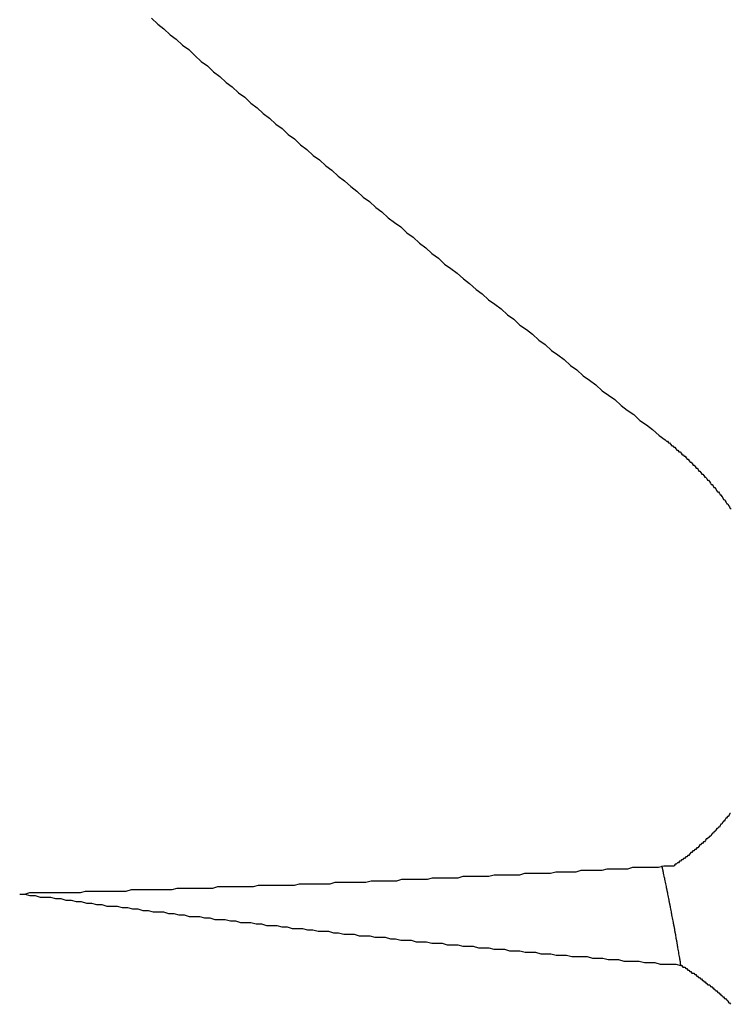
# Model space of a CAD drawing. Extents: x 1107 to 4046, y 937 to 3355.
# Tile 525 of 656: x 2216.527 to 2217.004, y 2668.82 to 2669.481. Entities that reach past the tile are written whole.
import ezdxf

# ---------------------------------------------------------------- set-up
doc = ezdxf.new("R2010")
doc.units = 0
doc.layers.add('KF_VIDA_L___C_REAR', color=7, linetype='CONTINUOUS')

# ---------------------------------------------------------------- blocks, each defined once
blk = doc.blocks.new('KF_VIDA_L___C_REAR')
at = {"layer": 'KF_VIDA_L___C_REAR'}
for points in [[(29.6362, 980.269, 0), (29.6404, 980.265, 0), (29.6445, 980.262, 0), (29.6487, 980.258, 0), (29.6528, 980.255, 0), (29.657, 980.251, 0), (29.6612, 980.248, 0), (29.6653, 980.244, 0), (29.6695, 980.24, 0), (29.6737, 980.237, 0), (29.6778, 980.233, 0), (29.682, 980.23, 0), (29.6862, 980.226, 0), (29.6903, 980.223, 0), (29.6945, 980.219, 0), (29.6987, 980.216, 0), (29.7029, 980.212, 0), (29.707, 980.209, 0), (29.7112, 980.205, 0), (29.7154, 980.202, 0), (29.7196, 980.198, 0), (29.7238, 980.195, 0), (29.728, 980.191, 0), (29.7321, 980.188, 0), (29.7363, 980.184, 0), (29.7405, 980.181, 0), (29.7447, 980.177, 0), (29.7489, 980.174, 0), (29.7531, 980.17, 0), (29.7573, 980.167, 0), (29.7615, 980.163, 0), (29.7657, 980.16, 0), (29.7699, 980.156, 0), (29.7741, 980.153, 0), (29.7783, 980.149, 0), (29.7825, 980.146, 0), (29.7867, 980.142, 0), (29.7909, 980.139, 0), (29.7951, 980.135, 0), (29.7993, 980.132, 0), (29.8035, 980.129, 0), (29.8077, 980.125, 0), (29.8119, 980.122, 0), (29.8161, 980.118, 0), (29.8203, 980.115, 0), (29.8245, 980.111, 0), (29.8288, 980.108, 0), (29.833, 980.104, 0), (29.8372, 980.101, 0), (29.8414, 980.098, 0), (29.8456, 980.094, 0), (29.8498, 980.091, 0), (29.8541, 980.087, 0), (29.8583, 980.084, 0), (29.8625, 980.08, 0), (29.8667, 980.077, 0), (29.871, 980.074, 0), (29.8752, 980.07, 0), (29.8794, 980.067, 0), (29.8836, 980.063, 0), (29.8879, 980.06, 0), (29.8921, 980.057, 0), (29.8963, 980.053, 0), (29.9006, 980.05, 0), (29.9048, 980.046, 0), (29.909, 980.043, 0), (29.9133, 980.04, 0), (29.9175, 980.036, 0), (29.9218, 980.033, 0), (29.926, 980.029, 0), (29.9302, 980.026, 0), (29.9345, 980.023, 0), (29.9387, 980.019, 0), (29.943, 980.016, 0), (29.9472, 980.013, 0), (29.9515, 980.009, 0), (29.9557, 980.006, 0), (29.96, 980.003, 0), (29.9642, 979.999, 0), (29.9685, 979.996, 0), (29.9727, 979.993, 0), (29.977, 979.989, 0), (29.9812, 979.986, 0)], [(29.9812, 979.986, 0), (29.9819, 979.985, 0), (29.9826, 979.985, 0), (29.9833, 979.984, 0), (29.9841, 979.984, 0), (29.9848, 979.983, 0), (29.9855, 979.982, 0), (29.9862, 979.982, 0), (29.9869, 979.981, 0), (29.9876, 979.981, 0), (29.9883, 979.98, 0), (29.989, 979.979, 0), (29.9897, 979.979, 0), (29.9904, 979.978, 0), (29.9911, 979.978, 0), (29.9918, 979.977, 0), (29.9925, 979.976, 0), (29.9931, 979.976, 0), (29.9938, 979.975, 0), (29.9945, 979.975, 0), (29.9952, 979.974, 0), (29.9959, 979.973, 0), (29.9965, 979.973, 0), (29.9972, 979.972, 0), (29.9979, 979.971, 0), (29.9986, 979.971, 0), (29.9992, 979.97, 0), (29.9999, 979.969, 0), (30.0006, 979.969, 0), (30.0012, 979.968, 0), (30.0019, 979.967, 0), (30.0025, 979.967, 0), (30.0032, 979.966, 0), (30.0038, 979.965, 0), (30.0045, 979.965, 0), (30.0051, 979.964, 0), (30.0058, 979.963, 0), (30.0064, 979.963, 0), (30.0071, 979.962, 0), (30.0077, 979.961, 0), (30.0083, 979.961, 0), (30.009, 979.96, 0), (30.0096, 979.959, 0), (30.0102, 979.959, 0), (30.0108, 979.958, 0), (30.0115, 979.957, 0), (30.0121, 979.956, 0), (30.0127, 979.956, 0), (30.0133, 979.955, 0), (30.0139, 979.954, 0), (30.0145, 979.954, 0), (30.0151, 979.953, 0), (30.0157, 979.952, 0), (30.0163, 979.951, 0), (30.0169, 979.951, 0), (30.0175, 979.95, 0), (30.0181, 979.949, 0), (30.0186, 979.949, 0), (30.0192, 979.948, 0), (30.0198, 979.947, 0), (30.0204, 979.946, 0), (30.0209, 979.946, 0), (30.0215, 979.945, 0), (30.0221, 979.944, 0), (30.0226, 979.943, 0), (30.0232, 979.943, 0), (30.0237, 979.942, 0), (30.0243, 979.941, 0), (30.0248, 979.94, 0), (30.0254, 979.94, 0)], [(30.0251, 979.735, 0), (30.0245, 979.735, 0), (30.024, 979.734, 0), (30.0235, 979.733, 0), (30.023, 979.733, 0), (30.0224, 979.732, 0), (30.0219, 979.732, 0), (30.0213, 979.731, 0), (30.0208, 979.73, 0), (30.0203, 979.73, 0), (30.0197, 979.729, 0), (30.0192, 979.728, 0), (30.0186, 979.728, 0), (30.0181, 979.727, 0), (30.0175, 979.726, 0), (30.0169, 979.726, 0), (30.0164, 979.725, 0), (30.0158, 979.725, 0), (30.0152, 979.724, 0), (30.0147, 979.723, 0), (30.0141, 979.723, 0), (30.0135, 979.722, 0), (30.0129, 979.722, 0), (30.0123, 979.721, 0), (30.0117, 979.72, 0), (30.0111, 979.72, 0), (30.0105, 979.719, 0), (30.0099, 979.719, 0), (30.0093, 979.718, 0), (30.0087, 979.718, 0), (30.0081, 979.717, 0), (30.0075, 979.716, 0), (30.0068, 979.716, 0), (30.0062, 979.715, 0), (30.0056, 979.715, 0), (30.0049, 979.714, 0), (30.0043, 979.714, 0), (30.0037, 979.713, 0), (30.003, 979.712, 0), (30.0024, 979.712, 0), (30.0017, 979.711, 0), (30.001, 979.711, 0), (30.0004, 979.71, 0), (29.9997, 979.71, 0), (29.999, 979.709, 0), (29.9984, 979.709, 0), (29.9977, 979.708, 0), (29.997, 979.707, 0), (29.9963, 979.707, 0), (29.9956, 979.706, 0), (29.9949, 979.706, 0), (29.9942, 979.705, 0), (29.9935, 979.705, 0), (29.9928, 979.704, 0), (29.9921, 979.704, 0), (29.9914, 979.703, 0), (29.9907, 979.703, 0), (29.99, 979.702, 0), (29.9893, 979.702, 0), (29.9885, 979.701, 0), (29.9878, 979.701, 0), (29.9871, 979.7, 0)], [(29.5476, 979.681, 0), (29.551, 979.681, 0), (29.5544, 979.682, 0), (29.5578, 979.682, 0), (29.5612, 979.682, 0), (29.5646, 979.682, 0), (29.568, 979.682, 0), (29.5715, 979.682, 0), (29.5749, 979.682, 0), (29.5783, 979.682, 0), (29.5817, 979.682, 0), (29.5851, 979.682, 0), (29.5885, 979.682, 0), (29.5919, 979.683, 0), (29.5953, 979.683, 0), (29.5987, 979.683, 0), (29.6021, 979.683, 0), (29.6055, 979.683, 0), (29.6089, 979.683, 0), (29.6124, 979.683, 0), (29.6158, 979.683, 0), (29.6192, 979.683, 0), (29.6226, 979.684, 0), (29.626, 979.684, 0), (29.6294, 979.684, 0), (29.6328, 979.684, 0), (29.6362, 979.684, 0), (29.6397, 979.684, 0), (29.6431, 979.684, 0), (29.6465, 979.684, 0), (29.6499, 979.684, 0), (29.6533, 979.685, 0), (29.6567, 979.685, 0), (29.6602, 979.685, 0), (29.6636, 979.685, 0), (29.667, 979.685, 0), (29.6704, 979.685, 0), (29.6738, 979.685, 0), (29.6773, 979.685, 0), (29.6807, 979.686, 0), (29.6841, 979.686, 0), (29.6875, 979.686, 0), (29.691, 979.686, 0), (29.6944, 979.686, 0), (29.6978, 979.686, 0), (29.7012, 979.686, 0), (29.7047, 979.686, 0), (29.7081, 979.687, 0), (29.7115, 979.687, 0), (29.7149, 979.687, 0), (29.7184, 979.687, 0), (29.7218, 979.687, 0), (29.7252, 979.687, 0), (29.7286, 979.687, 0), (29.7321, 979.687, 0), (29.7355, 979.688, 0), (29.7389, 979.688, 0), (29.7424, 979.688, 0), (29.7458, 979.688, 0), (29.7492, 979.688, 0), (29.7527, 979.688, 0), (29.7561, 979.688, 0), (29.7595, 979.689, 0), (29.763, 979.689, 0), (29.7664, 979.689, 0), (29.7698, 979.689, 0), (29.7733, 979.689, 0), (29.7767, 979.689, 0), (29.7801, 979.689, 0), (29.7836, 979.69, 0), (29.787, 979.69, 0), (29.7904, 979.69, 0), (29.7939, 979.69, 0), (29.7973, 979.69, 0), (29.8008, 979.69, 0), (29.8042, 979.691, 0), (29.8076, 979.691, 0), (29.8111, 979.691, 0), (29.8145, 979.691, 0), (29.818, 979.691, 0), (29.8214, 979.691, 0), (29.8248, 979.692, 0), (29.8283, 979.692, 0), (29.8317, 979.692, 0), (29.8352, 979.692, 0), (29.8386, 979.692, 0), (29.8421, 979.692, 0), (29.8455, 979.693, 0), (29.849, 979.693, 0), (29.8524, 979.693, 0), (29.8558, 979.693, 0), (29.8593, 979.693, 0), (29.8627, 979.693, 0), (29.8662, 979.694, 0), (29.8696, 979.694, 0), (29.8731, 979.694, 0), (29.8765, 979.694, 0), (29.88, 979.694, 0), (29.8834, 979.694, 0), (29.8869, 979.695, 0), (29.8903, 979.695, 0), (29.8938, 979.695, 0), (29.8972, 979.695, 0), (29.9007, 979.695, 0), (29.9041, 979.695, 0), (29.9076, 979.696, 0), (29.911, 979.696, 0), (29.9145, 979.696, 0), (29.9179, 979.696, 0), (29.9214, 979.696, 0), (29.9248, 979.697, 0), (29.9283, 979.697, 0), (29.9318, 979.697, 0), (29.9352, 979.697, 0), (29.9387, 979.697, 0), (29.9421, 979.698, 0), (29.9456, 979.698, 0), (29.949, 979.698, 0), (29.9525, 979.698, 0), (29.956, 979.698, 0), (29.9594, 979.699, 0), (29.9629, 979.699, 0), (29.9663, 979.699, 0), (29.9698, 979.699, 0), (29.9732, 979.699, 0), (29.9767, 979.699, 0), (29.9802, 979.7, 0), (29.9836, 979.7, 0), (29.9871, 979.7, 0)], [(29.9917, 979.633, 0), (29.9916, 979.634, 0), (29.9915, 979.634, 0), (29.9914, 979.635, 0), (29.9913, 979.636, 0), (29.9912, 979.636, 0), (29.9911, 979.637, 0), (29.991, 979.637, 0), (29.9909, 979.638, 0), (29.9909, 979.638, 0), (29.9908, 979.639, 0), (29.9907, 979.639, 0), (29.9906, 979.64, 0), (29.9905, 979.64, 0), (29.9904, 979.641, 0), (29.9903, 979.642, 0), (29.9902, 979.642, 0), (29.9901, 979.643, 0), (29.99, 979.643, 0), (29.9899, 979.644, 0), (29.9898, 979.644, 0), (29.9897, 979.645, 0), (29.9897, 979.645, 0), (29.9896, 979.646, 0), (29.9895, 979.646, 0), (29.9894, 979.647, 0), (29.9893, 979.647, 0), (29.9892, 979.648, 0), (29.9891, 979.649, 0), (29.989, 979.649, 0), (29.9889, 979.65, 0), (29.9888, 979.65, 0), (29.9887, 979.651, 0), (29.9886, 979.651, 0), (29.9885, 979.652, 0), (29.9884, 979.652, 0), (29.9883, 979.653, 0), (29.9882, 979.653, 0), (29.9882, 979.654, 0), (29.9881, 979.654, 0), (29.988, 979.655, 0), (29.9879, 979.655, 0), (29.9878, 979.656, 0), (29.9877, 979.656, 0), (29.9876, 979.657, 0), (29.9875, 979.658, 0), (29.9874, 979.658, 0), (29.9873, 979.659, 0), (29.9872, 979.659, 0), (29.9871, 979.66, 0), (29.987, 979.66, 0), (29.9869, 979.661, 0), (29.9868, 979.661, 0), (29.9867, 979.662, 0), (29.9866, 979.662, 0), (29.9865, 979.663, 0), (29.9864, 979.663, 0), (29.9863, 979.664, 0), (29.9862, 979.664, 0), (29.9861, 979.665, 0), (29.986, 979.665, 0), (29.9859, 979.666, 0), (29.9858, 979.666, 0), (29.9857, 979.667, 0), (29.9856, 979.667, 0), (29.9855, 979.668, 0), (29.9854, 979.668, 0), (29.9853, 979.669, 0), (29.9852, 979.67, 0), (29.9851, 979.67, 0), (29.985, 979.671, 0), (29.9849, 979.671, 0), (29.9848, 979.672, 0), (29.9847, 979.672, 0), (29.9846, 979.673, 0), (29.9845, 979.673, 0), (29.9844, 979.674, 0), (29.9843, 979.674, 0), (29.9842, 979.675, 0), (29.9841, 979.675, 0), (29.984, 979.676, 0), (29.9839, 979.676, 0), (29.9838, 979.677, 0), (29.9837, 979.677, 0), (29.9836, 979.678, 0), (29.9835, 979.678, 0), (29.9834, 979.679, 0), (29.9833, 979.679, 0), (29.9832, 979.68, 0), (29.9831, 979.68, 0), (29.983, 979.681, 0), (29.9829, 979.681, 0), (29.9828, 979.682, 0), (29.9827, 979.682, 0), (29.9826, 979.683, 0), (29.9825, 979.683, 0), (29.9824, 979.684, 0), (29.9823, 979.684, 0), (29.9822, 979.685, 0), (29.9821, 979.685, 0), (29.982, 979.686, 0), (29.9819, 979.686, 0), (29.9818, 979.687, 0), (29.9817, 979.687, 0), (29.9816, 979.688, 0), (29.9815, 979.688, 0), (29.9814, 979.689, 0), (29.9813, 979.689, 0), (29.9812, 979.69, 0), (29.9811, 979.69, 0), (29.981, 979.691, 0), (29.9809, 979.691, 0), (29.9808, 979.692, 0), (29.9806, 979.692, 0), (29.9805, 979.693, 0), (29.9804, 979.693, 0), (29.9803, 979.694, 0), (29.9802, 979.694, 0), (29.9801, 979.695, 0), (29.98, 979.695, 0), (29.9799, 979.696, 0), (29.9798, 979.696, 0), (29.9797, 979.697, 0), (29.9796, 979.697, 0), (29.9795, 979.698, 0), (29.9794, 979.698, 0), (29.9793, 979.699, 0), (29.9792, 979.699, 0), (29.9791, 979.7, 0)], [(29.5476, 979.681, 0), (29.5511, 979.681, 0), (29.5545, 979.68, 0), (29.558, 979.68, 0), (29.5614, 979.679, 0), (29.5648, 979.679, 0), (29.5683, 979.679, 0), (29.5717, 979.678, 0), (29.5752, 979.678, 0), (29.5786, 979.677, 0), (29.5821, 979.677, 0), (29.5855, 979.676, 0), (29.5889, 979.676, 0), (29.5924, 979.675, 0), (29.5958, 979.675, 0), (29.5993, 979.674, 0), (29.6027, 979.674, 0), (29.6062, 979.673, 0), (29.6096, 979.673, 0), (29.6131, 979.673, 0), (29.6165, 979.672, 0), (29.62, 979.672, 0), (29.6234, 979.671, 0), (29.6269, 979.671, 0), (29.6303, 979.67, 0), (29.6338, 979.67, 0), (29.6372, 979.669, 0), (29.6407, 979.669, 0), (29.6441, 979.669, 0), (29.6476, 979.668, 0), (29.6511, 979.668, 0), (29.6545, 979.667, 0), (29.658, 979.667, 0), (29.6614, 979.666, 0), (29.6649, 979.666, 0), (29.6683, 979.666, 0), (29.6718, 979.665, 0), (29.6753, 979.665, 0), (29.6787, 979.664, 0), (29.6822, 979.664, 0), (29.6856, 979.664, 0), (29.6891, 979.663, 0), (29.6925, 979.663, 0), (29.696, 979.662, 0), (29.6995, 979.662, 0), (29.7029, 979.662, 0), (29.7064, 979.661, 0), (29.7099, 979.661, 0), (29.7133, 979.66, 0), (29.7168, 979.66, 0), (29.7202, 979.66, 0), (29.7237, 979.659, 0), (29.7272, 979.659, 0), (29.7306, 979.658, 0), (29.7341, 979.658, 0), (29.7376, 979.658, 0), (29.741, 979.657, 0), (29.7445, 979.657, 0), (29.748, 979.656, 0), (29.7514, 979.656, 0), (29.7549, 979.656, 0), (29.7584, 979.655, 0), (29.7618, 979.655, 0), (29.7653, 979.654, 0), (29.7688, 979.654, 0), (29.7723, 979.654, 0), (29.7757, 979.653, 0), (29.7792, 979.653, 0), (29.7827, 979.653, 0), (29.7861, 979.652, 0), (29.7896, 979.652, 0), (29.7931, 979.652, 0), (29.7966, 979.651, 0), (29.8, 979.651, 0), (29.8035, 979.65, 0), (29.807, 979.65, 0), (29.8105, 979.65, 0), (29.8139, 979.649, 0), (29.8174, 979.649, 0), (29.8209, 979.649, 0), (29.8244, 979.648, 0), (29.8278, 979.648, 0), (29.8313, 979.648, 0), (29.8348, 979.647, 0), (29.8383, 979.647, 0), (29.8418, 979.647, 0), (29.8452, 979.646, 0), (29.8487, 979.646, 0), (29.8522, 979.646, 0), (29.8557, 979.645, 0), (29.8591, 979.645, 0), (29.8626, 979.645, 0), (29.8661, 979.644, 0), (29.8696, 979.644, 0), (29.8731, 979.644, 0), (29.8766, 979.643, 0), (29.88, 979.643, 0), (29.8835, 979.643, 0), (29.887, 979.642, 0), (29.8905, 979.642, 0), (29.894, 979.642, 0), (29.8975, 979.641, 0), (29.9009, 979.641, 0), (29.9044, 979.641, 0), (29.9079, 979.64, 0), (29.9114, 979.64, 0), (29.9149, 979.64, 0), (29.9184, 979.639, 0), (29.9219, 979.639, 0), (29.9253, 979.639, 0), (29.9288, 979.639, 0), (29.9323, 979.638, 0), (29.9358, 979.638, 0), (29.9393, 979.638, 0), (29.9428, 979.637, 0), (29.9463, 979.637, 0), (29.9498, 979.637, 0), (29.9533, 979.636, 0), (29.9567, 979.636, 0), (29.9602, 979.636, 0), (29.9637, 979.636, 0), (29.9672, 979.635, 0), (29.9707, 979.635, 0), (29.9742, 979.635, 0), (29.9777, 979.634, 0), (29.9812, 979.634, 0), (29.9847, 979.634, 0), (29.9882, 979.634, 0), (29.9917, 979.633, 0)], [(29.9917, 979.633, 0), (29.9923, 979.633, 0), (29.993, 979.632, 0), (29.9937, 979.632, 0), (29.9944, 979.632, 0), (29.995, 979.631, 0), (29.9957, 979.631, 0), (29.9964, 979.63, 0), (29.997, 979.63, 0), (29.9977, 979.629, 0), (29.9984, 979.629, 0), (29.999, 979.628, 0), (29.9997, 979.628, 0), (30.0003, 979.628, 0), (30.001, 979.627, 0), (30.0016, 979.627, 0), (30.0023, 979.626, 0), (30.0029, 979.626, 0), (30.0035, 979.625, 0), (30.0042, 979.625, 0), (30.0048, 979.624, 0), (30.0055, 979.624, 0), (30.0061, 979.623, 0), (30.0067, 979.623, 0), (30.0073, 979.622, 0), (30.008, 979.622, 0), (30.0086, 979.621, 0), (30.0092, 979.621, 0), (30.0098, 979.62, 0), (30.0104, 979.62, 0), (30.011, 979.62, 0), (30.0116, 979.619, 0), (30.0122, 979.619, 0), (30.0128, 979.618, 0), (30.0134, 979.618, 0), (30.014, 979.617, 0), (30.0146, 979.617, 0), (30.0152, 979.616, 0), (30.0158, 979.616, 0), (30.0164, 979.615, 0), (30.017, 979.615, 0), (30.0175, 979.614, 0), (30.0181, 979.614, 0), (30.0187, 979.613, 0), (30.0193, 979.613, 0), (30.0199, 979.612, 0), (30.0204, 979.612, 0), (30.021, 979.611, 0), (30.0216, 979.611, 0), (30.0222, 979.61, 0), (30.0227, 979.61, 0), (30.0233, 979.609, 0), (30.0239, 979.608, 0), (30.0244, 979.608, 0), (30.025, 979.607, 0)]]:
    blk.add_polyline3d(points, dxfattribs=at)

msp = doc.modelspace()

# ---------------------------------------------------------------- block references
at = {"layer": 'KF_VIDA_L___C_REAR'}
msp.add_blockref('KF_VIDA_L___C_REAR', (2186.97908, 1689.21316), dxfattribs=at)

doc.saveas('drawing.dxf')
